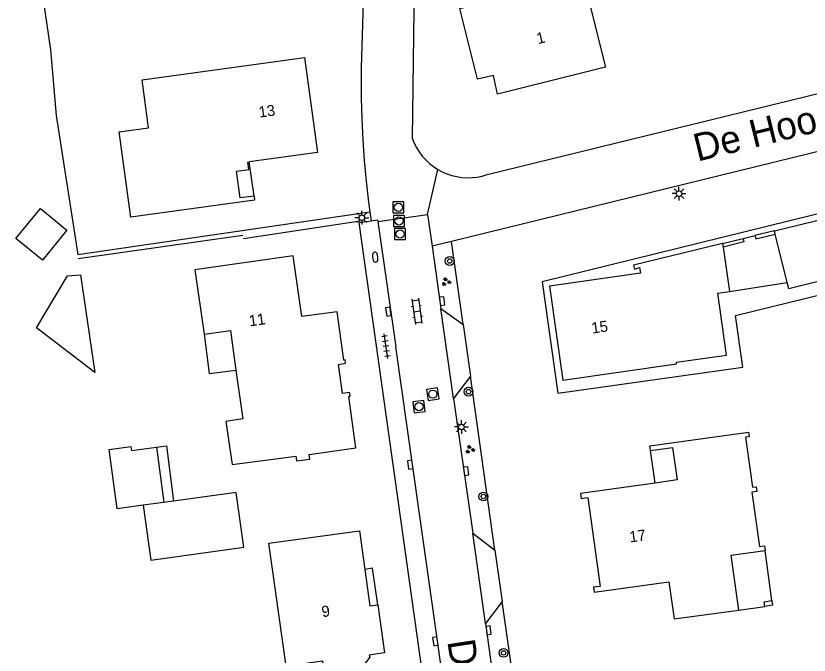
# Model space of a CAD drawing. Extents: x 137999 to 141000, y 397500 to 400501.
# Drawn here: x 138882.1 to 138953.8, y 400117.9 to 400175.8 of the extents above; entities that cross this region are included whole.
import ezdxf

# ---------------------------------------------------------------- set-up
doc = ezdxf.new("R2010")
doc.units = 0
for name, color, linetype in [('gg-afsc-erfafscheiding', 7, 'Continuous'), ('gg-afsc-hekwerk', 7, 'Continuous'), ('gg-afsc-muur', 7, 'Continuous'), ('gg-anno-huisnummerreeks BGT', 7, 'Continuous'), ('gg-anno-openbare ruimte label', 7, 'Continuous'), ('gg-bbg-bijgebouw', 7, 'Continuous'), ('gg-bbg-gedigitaliseerde bebouwing', 7, 'Continuous'), ('gg-bbg-gedigitaliseerde bijgebouw', 7, 'Continuous'), ('gg-bbg-hoofdgebouw', 7, 'Continuous'), ('gg-bbg-luifel en loopbrug', 7, 'Continuous'), ('gg-bbg-onder overbouw', 7, 'Continuous'), ('gg-bbg-pand overbouw', 7, 'Continuous'), ('gg-bbg-pilaar overkapping', 7, 'Continuous'), ('gg-bbg-tussenscheiding', 7, 'Continuous'), ('gg-knt-bronhoudergrens', 7, 'Continuous'), ('gg-knt-onverhard', 7, 'Continuous'), ('gg-knt-verharding', 7, 'Continuous'), ('gt-grn-weggrens', 7, 'Continuous'), ('gt-symb-boom', 7, 'Continuous'), ('gt-symb-brandkraan', 7, 'Continuous'), ('gt-symb-groenvak', 7, 'Continuous'), ('gt-symb-klinker verharding', 7, 'Continuous'), ('gt-symb-kolk', 7, 'Continuous'), ('gt-symb-lichtmast', 7, 'Continuous'), ('gt-symb-rioolschacht', 7, 'Continuous'), ('gt-symb-tegel verharding', 7, 'Continuous')]:
    doc.layers.add(name, color=color, linetype=linetype)

# ---------------------------------------------------------------- blocks, each defined once
blk = doc.blocks.new('gt0-LMAST')
at = {"layer": 'gt-symb-lichtmast'}
for p, q in [((-0.182, 0.173), (-0.447, 0.438)), ((-0.005, 0.246), (-0.005, 0.621)), ((0.172, 0.173), (0.437, 0.438)), ((-0.255, -0.004), (-0.63, -0.004)), ((-0.182, -0.181), (-0.447, -0.446)), ((-0.005, -0.254), (-0.005, -0.629)), ((0.437, -0.446), (0.172, -0.181)), ((0.245, -0.004), (0.62, -0.004))]:
    blk.add_line(p, q, dxfattribs=at)
blk.add_circle((-0.005, -0.004), 0.25, dxfattribs=at)
blk = doc.blocks.new('gt0-KOLK')
at = {"layer": 'gt-symb-kolk'}
blk.add_lwpolyline([(0, 0), (0.375, 0), (0.375, 0.4), (-0.375, 0.4), (-0.375, 0), (0, 0)], dxfattribs=at)
blk = doc.blocks.new('gt0-RS')
at = {"layer": 'gt-symb-rioolschacht'}
blk.add_lwpolyline([(-0.5, -0.5), (0.5, -0.5), (0.5, 0.5), (-0.5, 0.5)], close=True, dxfattribs=at)
blk.add_circle((0, 0), 0.375, dxfattribs=at)
blk = doc.blocks.new('gt0-KL1')
at = {"layer": 'gt-symb-klinker verharding'}
for p, q in [((-1.15, 0.3), (1.15, 0.3)), ((-1, -0.3), (-1, 0.3)), ((-0.5, 0.3), (-0.5, 0.45)), ((0, -0.3), (0, 0.3)), ((0.5, 0.3), (0.5, 0.45)), ((1, -0.3), (1, 0.3)), ((-1.15, -0.3), (1.15, -0.3)), ((-0.5, -0.45), (-0.5, -0.3)), ((0.5, -0.45), (0.5, -0.3))]:
    blk.add_line(p, q, dxfattribs=at)
blk = doc.blocks.new('gt0-GRVAK')
at = {"layer": 'gt-symb-groenvak'}
for p, q in [((-0.11, 0.189), (-0.228, 0.24)), ((-0.182, 0.153), (0.088, 0.153)), ((-0.091, 0.211), (-0.156, 0.322)), ((-0.047, 0.214), (-0.047, 0.393)), ((-0.004, 0.211), (0.061, 0.322)), ((0.015, 0.189), (0.133, 0.24)), ((0.262, -0.052), (0.197, 0.059)), ((0.305, -0.049), (0.305, 0.13)), ((0.349, -0.052), (0.414, 0.059)), ((-0.245, -0.228), (-0.363, -0.177)), ((-0.318, -0.264), (-0.047, -0.264)), ((-0.226, -0.206), (-0.291, -0.095)), ((-0.183, -0.203), (-0.183, -0.024)), ((-0.139, -0.206), (-0.074, -0.095)), ((-0.12, -0.228), (-0.002, -0.177)), ((0.243, -0.074), (0.125, -0.023)), ((0.17, -0.11), (0.441, -0.11)), ((0.368, -0.074), (0.486, -0.023))]:
    blk.add_line(p, q, dxfattribs=at)
blk = doc.blocks.new('gt0-BOOM')
at = {"layer": 'gt-symb-boom'}
for radius in [0.4, 0.2]:
    blk.add_circle((0, 0), radius, dxfattribs=at)
blk = doc.blocks.new('gt0-BR')
at = {"layer": 'gt-symb-brandkraan'}
for centre, radius, start, end in [((-0.244, 0), 0.206, 107.56694, 252.43307), ((0.599, -2.664), 3, 106.89205, 107.56694), ((0, -0.691), 0.938, 73.10799, 106.89205), ((-0.599, -2.664), 3, 72.43309, 73.10799), ((0.244, 0), 0.206, 287.56695, 72.43309), ((0.599, 2.664), 3, 252.43307, 253.10797), ((0, 0.691), 0.938, 253.10797, 286.89206), ((-0.599, 2.664), 3, 286.89206, 287.56695)]:
    blk.add_arc(centre, radius, start, end, dxfattribs=at)
blk = doc.blocks.new('gt0-TEG1')
at = {"layer": 'gt-symb-tegel verharding'}
for p, q in [((-1.125, 0), (1.125, 0)), ((-0.9, -0.25), (-0.9, 0.25)), ((-0.45, -0.25), (-0.45, 0.25)), ((0, -0.25), (0, 0.25)), ((0.45, -0.25), (0.45, 0.25)), ((0.9, -0.25), (0.9, 0.25))]:
    blk.add_line(p, q, dxfattribs=at)

msp = doc.modelspace()

# ---------------------------------------------------------------- linework, layer by layer
at = {"layer": 'gg-afsc-erfafscheiding'}
for p, q in [((138885.214, 400172.703), (138885.715, 400166.769)), ((138902.655, 400155.622), (138913.201, 400157.24))]:
    msp.add_line(p, q, dxfattribs=at)
at = {"layer": 'gg-afsc-hekwerk'}
msp.add_line((138882.075, 400193.765), (138885.214, 400172.703), dxfattribs=at)
msp.add_line((138882.075, 400193.765), (138885.214, 400172.703), dxfattribs=at)
at = {"layer": 'gg-afsc-muur'}
msp.add_line((138887.718, 400153.834), (138902.614, 400155.917), dxfattribs=at)
for points in [[(138948.923, 400155.859), (138948.99, 400155.584), (138950.76, 400156.016)], [(138947.845, 400155.593), (138947.918, 400155.314), (138946.031, 400154.841)]]:
    msp.add_lwpolyline(points, dxfattribs=at)
at = {"layer": 'gg-bbg-bijgebouw'}
msp.add_line((138896.339, 400131.862), (138895.455, 400131.741), dxfattribs=at)
for points in [[(138902.684, 400127.691), (138902.006, 400132.639), (138896.339, 400131.862)], [(138893.593, 400131.486), (138894.276, 400126.538), (138902.684, 400127.691)]]:
    msp.add_lwpolyline(points, dxfattribs=at)
at = {"layer": 'gg-bbg-gedigitaliseerde bebouwing'}
msp.add_line((138898.274, 400152.787), (138899.099, 400146.982), dxfattribs=at)
for points in [[(138899.099, 400146.982), (138901.474, 400147.315), (138901.979, 400143.716)], [(138901.979, 400143.716), (138902.6, 400139.297), (138901.075, 400139.083), (138901.628, 400135.177)]]:
    msp.add_lwpolyline(points, dxfattribs=at)
at = {"layer": 'gg-bbg-gedigitaliseerde bijgebouw'}
msp.add_line((138894.804, 400136.743), (138895.455, 400131.741), dxfattribs=at)
for points in [[(138882.086, 400155.631), (138884.299, 400158.338), (138886.699, 400156.376), (138884.486, 400153.669), (138882.086, 400155.631)], [(138883.936, 400147.554), (138886.759, 400152.25), (138887.919, 400152.353), (138889.231, 400143.499), (138883.936, 400147.554)], [(138893.593, 400131.486), (138891.227, 400131.162), (138890.527, 400136.544), (138892.472, 400136.797), (138892.518, 400136.445), (138894.804, 400136.743)]]:
    msp.add_lwpolyline(points, dxfattribs=at)
at = {"layer": 'gg-bbg-hoofdgebouw'}
for p, q in [((138950.683, 400156.326), (138962.31, 400159.162)), ((138950.76, 400156.016), (138950.683, 400156.326)), ((138945.984, 400155.17), (138946.031, 400154.841)), ((138946.031, 400154.841), (138946.606, 400150.843))]:
    msp.add_line(p, q, dxfattribs=at)
for points in [[(138922.233, 400176.448), (138923.665, 400176.803), (138923.257, 400178.451), (138925.706, 400179.014), (138924.839, 400182.53), (138929.699, 400183.729), (138930.564, 400180.249), (138933.004, 400180.887), (138933.097, 400180.531), (138935.482, 400181.151), (138933.719, 400188.365), (138939.545, 400189.772), (138940.494, 400185.896), (138938.544, 400185.428), (138940.241, 400178.535), (138936.35, 400177.585), (138936.219, 400178.121), (138933.795, 400177.53), (138935.398, 400171.117), (138925.635, 400168.694), (138925.261, 400170.391), (138923.817, 400170.057), (138922.233, 400176.448)], [(138903.612, 400159.468), (138903.664, 400159.091), (138892.469, 400157.553), (138891.417, 400165.294), (138894.084, 400165.656), (138893.491, 400169.979), (138908.18, 400172.013), (138909.361, 400163.397), (138903.188, 400162.556)], [(138903.612, 400159.468), (138902.36, 400159.296), (138902.018, 400161.721), (138903.156, 400161.887), (138903.063, 400162.539), (138903.188, 400162.556)], [(138951.844, 400151.654), (138950.846, 400155.673), (138950.76, 400156.016)], [(138945.984, 400155.17), (138937.937, 400153.201), (138938.036, 400152.862), (138938.487, 400152.994), (138938.57, 400152.48), (138930.344, 400151.305), (138931.536, 400142.825), (138941.822, 400144.29), (138941.809, 400144.429), (138946.346, 400145.066), (138945.559, 400150.691), (138946.606, 400150.843)], [(138901.628, 400135.177), (138907.401, 400135.928), (138907.457, 400135.499), (138908.66, 400135.657), (138908.603, 400136.076), (138912.831, 400136.678), (138912.188, 400141.345), (138912.295, 400141.368), (138912.255, 400141.694), (138911.61, 400141.592), (138911.245, 400144.225), (138911.901, 400144.337), (138911.855, 400144.653), (138911.733, 400144.63), (138911.128, 400149.003), (138907.925, 400148.571), (138907.162, 400154.063), (138898.274, 400152.787)], [(138963.007, 400153.814), (138951.988, 400151.076), (138951.844, 400151.654)], [(138939.483, 400136.442), (138939.424, 400136.862), (138948.335, 400138.113), (138948.394, 400137.692), (138948.047, 400137.644), (138948.695, 400133.124), (138949.041, 400133.171), (138949.099, 400132.75), (138948.649, 400132.688), (138949.328, 400127.755), (138949.779, 400127.817), (138949.837, 400127.396)], [(138939.483, 400136.442), (138941.474, 400136.721), (138941.87, 400133.784), (138939.881, 400133.503)], [(138939.881, 400133.503), (138933.151, 400132.552), (138933.213, 400132.112), (138933.807, 400132.196), (138934.923, 400124.149), (138934.328, 400124.066), (138934.388, 400123.635), (138941.134, 400124.573), (138941.614, 400121.206), (138947.46, 400122.011)], [(138914.797, 400122.487), (138915.406, 400118.129), (138914.031, 400117.934), (138914.073, 400117.732), (138913.277, 400116.685), (138910.925, 400116.407), (138909.866, 400117.185), (138909.843, 400117.383), (138906.509, 400116.932), (138904.94, 400128.052), (138913.165, 400129.167), (138913.638, 400125.671)], [(138947.46, 400122.011), (138946.776, 400126.974), (138949.837, 400127.396)]]:
    msp.add_lwpolyline(points, dxfattribs=at)
at = {"layer": 'gg-bbg-luifel en loopbrug'}
for p, q in [((138903.612, 400159.468), (138903.188, 400162.556)), ((138948.923, 400155.859), (138947.845, 400155.593)), ((138946.606, 400150.843), (138951.844, 400151.654)), ((138939.881, 400133.503), (138939.483, 400136.442)), ((138950.441, 400122.862), (138949.837, 400127.396)), ((138947.46, 400122.011), (138949.816, 400122.335))]:
    msp.add_line(p, q, dxfattribs=at)
for points in [[(138962.235, 400159.717), (138929.679, 400151.697), (138931.101, 400141.644), (138947.832, 400143.98), (138947.167, 400148.662), (138963.137, 400152.596)], [(138950.683, 400156.326), (138948.914, 400155.895), (138948.923, 400155.859)], [(138945.984, 400155.17), (138947.837, 400155.623), (138947.845, 400155.593)], [(138899.099, 400146.982), (138899.565, 400143.402), (138901.979, 400143.716)], [(138894.804, 400136.743), (138895.69, 400136.858), (138896.339, 400131.862)], [(138950.441, 400122.862), (138950.503, 400122.437), (138949.816, 400122.335)]]:
    msp.add_lwpolyline(points, dxfattribs=at)
at = {"layer": 'gg-bbg-onder overbouw'}
msp.add_lwpolyline([(138913.638, 400125.671), (138914.084, 400122.39), (138914.797, 400122.487)], dxfattribs=at)
at = {"layer": 'gg-bbg-pand overbouw'}
msp.add_lwpolyline([(138914.797, 400122.487), (138914.334, 400125.787), (138913.638, 400125.671)], dxfattribs=at)
at = {"layer": 'gg-bbg-pilaar overkapping'}
msp.add_lwpolyline([(138949.816, 400122.335), (138949.754, 400122.758), (138950.441, 400122.862)], dxfattribs=at)
at = {"layer": 'gg-bbg-tussenscheiding'}
msp.add_line((138895.455, 400131.741), (138893.593, 400131.486), dxfattribs=at)
at = {"layer": 'gg-knt-bronhoudergrens'}
for p, q in [((138885.715, 400166.769), (138887.665, 400154.177)), ((138887.665, 400154.177), (138914.098, 400158.027))]:
    msp.add_line(p, q, dxfattribs=at)
at = {"layer": 'gg-knt-onverhard'}
for p, q in [((138921.654, 400141.14), (138920.516, 400149.309)), ((138924.548, 400120.803), (138923.397, 400128.965))]:
    msp.add_line(p, q, dxfattribs=at)
at = {"layer": 'gg-knt-verharding'}
for p, q in [((138961.534, 400165.177), (138921.463, 400155.36)), ((138914.098, 400158.027), (138914.205, 400157.241)), ((138914.819, 400157.153), (138919.31, 400157.809)), ((138919.31, 400157.809), (138919.718, 400154.932)), ((138914.819, 400157.153), (138916.424, 400145.837)), ((138921.463, 400155.36), (138919.718, 400154.932)), ((138922.528, 400147.833), (138921.463, 400155.36)), ((138919.718, 400154.932), (138920.516, 400149.309)), ((138920.516, 400149.309), (138922.528, 400147.833)), ((138922.528, 400147.833), (138923.182, 400143.176)), ((138924.439, 400089.296), (138916.424, 400145.837)), ((138923.182, 400143.176), (138921.654, 400141.14)), ((138925.395, 400127.434), (138923.182, 400143.176)), ((138921.654, 400141.14), (138923.397, 400128.965)), ((138923.397, 400128.965), (138925.395, 400127.434)), ((138925.395, 400127.434), (138926.066, 400122.79)), ((138926.066, 400122.79), (138924.548, 400120.803)), ((138928.757, 400103.668), (138926.066, 400122.79)), ((138924.548, 400120.803), (138926.743, 400105.179))]:
    msp.add_line(p, q, dxfattribs=at)
for points in [[(138905.034, 400308.309), (138909.918, 400271.574), (138911.807, 400256.659), (138914.116, 400238.758), (138914.447, 400235.536), (138914.709, 400232.574), (138914.932, 400229.609), (138915.115, 400226.641), (138915.258, 400223.671), (138915.361, 400220.7), (138914.328, 400204.638), (138913.292, 400171.06), (138913.301, 400168.341), (138913.356, 400166.453), (138913.451, 400164.568), (138913.586, 400162.685), (138913.761, 400160.805), (138913.976, 400158.929), (138914.098, 400158.027)], [(138918.088, 400178.667), (138917.918, 400164.719), (138918.102, 400164.261), (138918.312, 400163.848), (138918.556, 400163.456), (138918.834, 400163.086), (138919.143, 400162.741), (138919.48, 400162.424), (138919.843, 400162.138), (138920.23, 400161.884)], [(138920.23, 400161.884), (138920.637, 400161.665), (138921.062, 400161.481), (138921.501, 400161.335), (138921.951, 400161.227), (138922.408, 400161.159), (138922.87, 400161.13), (138923.332, 400161.141), (138923.792, 400161.192), (138924.246, 400161.283), (138924.69, 400161.413), (138992.687, 400178.108)], [(138919.4, 400112.413), (138913.117, 400157.074), (138914.205, 400157.241)], [(138914.205, 400157.241), (138914.78, 400157.329), (138914.819, 400157.153)]]:
    msp.add_lwpolyline(points, dxfattribs=at)
at = {"layer": 'gt-grn-weggrens'}
msp.add_line((138919.31, 400157.809), (138920.23, 400161.884), dxfattribs=at)

# ---------------------------------------------------------------- block references
at = {"layer": 'gt-symb-boom'}
for p in [(138921.313, 400153.591), (138923.01, 400141.768), (138924.358, 400132.286), (138926.181, 400118.132)]:
    msp.add_blockref('gt0-BOOM', p, dxfattribs=at)
at = {"layer": 'gt-symb-brandkraan', "rotation": -83.85600423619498}
msp.add_blockref('gt0-BR', (138914.574, 400153.937), dxfattribs=at)
at = {"layer": 'gt-symb-groenvak'}
for p in [(138920.98, 400151.713), (138923.136, 400136.538)]:
    msp.add_blockref('gt0-GRVAK', p, dxfattribs=at)
at = {"layer": 'gt-symb-klinker verharding', "rotation": -81.95093829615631}
msp.add_blockref('gt0-KL1', (138918.345, 400149.041), dxfattribs=at)
at = {"layer": 'gt-symb-kolk'}
for p, rotation in [((138920.426, 400149.937), -81.95093829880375), ((138915.966, 400149.037), 98.0490617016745), ((138917.941, 400135.187), 97.99231392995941), ((138922.599, 400134.553), -81.83749053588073), ((138924.631, 400120.153), -82.70443985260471), ((138920.214, 400119.214), 98.10579358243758)]:
    msp.add_blockref('gt0-KOLK', p, dxfattribs=dict(at, rotation=rotation))
at = {"layer": 'gt-symb-lichtmast'}
for p in [(138942.052, 400159.691), (138913.365, 400157.511), (138922.376, 400138.578)]:
    msp.add_blockref('gt0-LMAST', p, dxfattribs=at)
at = {"layer": 'gt-symb-rioolschacht'}
for p in [(138916.671, 400158.447), (138916.722, 400157.217), (138916.826, 400156.032)]:
    msp.add_blockref('gt0-RS', p, dxfattribs=at)
for p, rotation in [((138919.785, 400141.544), 7.93555037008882), ((138918.531, 400140.413), 7.9355503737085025)]:
    msp.add_blockref('gt0-RS', p, dxfattribs=dict(at, rotation=rotation))
at = {"layer": 'gt-symb-tegel verharding', "rotation": 98.34086686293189}
msp.add_blockref('gt0-TEG1', (138915.549, 400145.881), dxfattribs=at)

# ---------------------------------------------------------------- texts
at = {"layer": 'gg-anno-huisnummerreeks BGT'}
for s, rotation, p in [('1', 13.9, (138929.296, 400173.21)), ('13', 7.8, (138904.106, 400166.562)), ('11', 7.9, (138903.227, 400147.673)), ('15', 8, (138934.202, 400147.019)), ('17', 7.9, (138937.626, 400128.12)), ('9', 7.8, (138909.795, 400121.36))]:
    msp.add_text(s, height=1, rotation=rotation, dxfattribs=at).set_placement(p)
at = {"layer": 'gg-anno-openbare ruimte label'}
for s, rotation, p in [('De Hoogkar', 13.9, (138943.719, 400162.579)), ('De Zicht', 278.7, (138921.087, 400119.184))]:
    msp.add_text(s, height=2.5, rotation=rotation, dxfattribs=at).set_placement(p)

doc.saveas('drawing.dxf')
